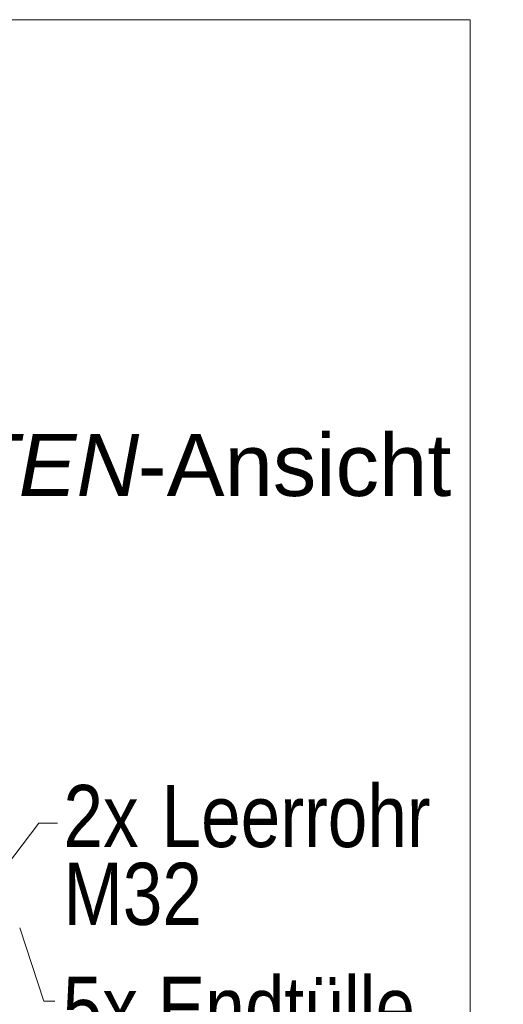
# Model space of a CAD drawing. Extents: x -420 to 300, y 62 to 1162.
# Tile 264 of 271: x 239 to 250, y 861 to 883. Entities that reach past the tile are written whole.
import ezdxf
from ezdxf.lldxf.tags import DXFTag

# ---------------------------------------------------------------- set-up
doc = ezdxf.new("R2010")
doc.units = 0
doc.layers.get('0').update_dxf_attribs({"lineweight": 35})
doc.layers.add('E_Detail_Beschriftung', color=7, linetype='Continuous', lineweight=13, true_color=0x009900)
doc.layers.add('E_Detail_Linie_Text_Bem', color=7, linetype='Continuous', lineweight=13)
doc.styles.get("Standard").update_dxf_attribs({"font": 'ARIALN.TTF'})
tags = doc.linetypes.add('fein_strichliert-A06G9FCV8I', pattern=[4, 1, -2, 1]).pattern_tags.tags
tags[8:9] = [DXFTag(74, 4), DXFTag(75, 0), DXFTag(340, '0'), DXFTag(46, 0.0), DXFTag(50, 0.0), DXFTag(44, 0.0), DXFTag(45, 0.0)]
tags[6:7] = [DXFTag(74, 4), DXFTag(75, 0), DXFTag(340, '0'), DXFTag(46, 0.0), DXFTag(50, 0.0), DXFTag(44, 0.0), DXFTag(45, 0.0)]
tags[4:5] = [DXFTag(74, 4), DXFTag(75, 0), DXFTag(340, '0'), DXFTag(46, 0.0), DXFTag(50, 0.0), DXFTag(44, 0.0), DXFTag(45, 0.0)]

# ---------------------------------------------------------------- blocks, each defined once
blk = doc.blocks.new('Referenz-A06G9FD38I')
at = {"layer": 'E_Detail_Linie_Text_Bem', "linetype": 'fein_strichliert-A06G9FCV8I', "ltscale": 0.65}
for p, q in [((249.3, 882.832), (186.53, 882.832)), ((249.3, 821.516), (249.3, 882.832))]:
    blk.add_line(p, q, dxfattribs=at)
at = {"layer": 'E_Detail_Linie_Text_Bem', "color": 0, "linetype": 'Continuous', "ltscale": 0.13}
for p, q in [((237.915, 862.525), (239.585, 864.733)), ((239.585, 864.733), (240.011, 864.733)), ((239.698, 860.726), (239.16, 862.374)), ((239.949, 860.726), (239.698, 860.726))]:
    blk.add_line(p, q, dxfattribs=at)
at = {"layer": 'E_Detail_Beschriftung', "linetype": 'Continuous', "lineweight": -2, "ltscale": 0.25, "char_height": 1.4, "attachment_point": 1}
for s, insert in [('{\\fArial|b0|i1;SEITEN}', (234.785, 873.503)), ('{\\fArial;-Ansicht}', (241.815, 873.503))]:
    blk.add_mtext(s, dxfattribs=dict(at, insert=insert))
at = {"layer": 'E_Detail_Beschriftung', "linetype": 'Continuous', "ltscale": 0.13, "char_height": 1.4, "attachment_point": 1}
for s, insert in [('{\\fArial Narrow;Leerrohr}', (242.351, 865.594)), ('{\\fArial Narrow;2x}', (240.142, 865.594)), ('{\\fArial Narrow;M32}', (240.142, 863.841)), ('{\\fArial Narrow;5x Endtülle}', (240.126, 861.276))]:
    blk.add_mtext(s, dxfattribs=dict(at, insert=insert))

msp = doc.modelspace()

# ---------------------------------------------------------------- block references
at = {"color": 8, "lineweight": 25, "ltscale": 0.25, "true_color": 0x808080}
msp.add_blockref('Referenz-A06G9FD38I', (0, 0), dxfattribs=at)

doc.saveas('drawing.dxf')
